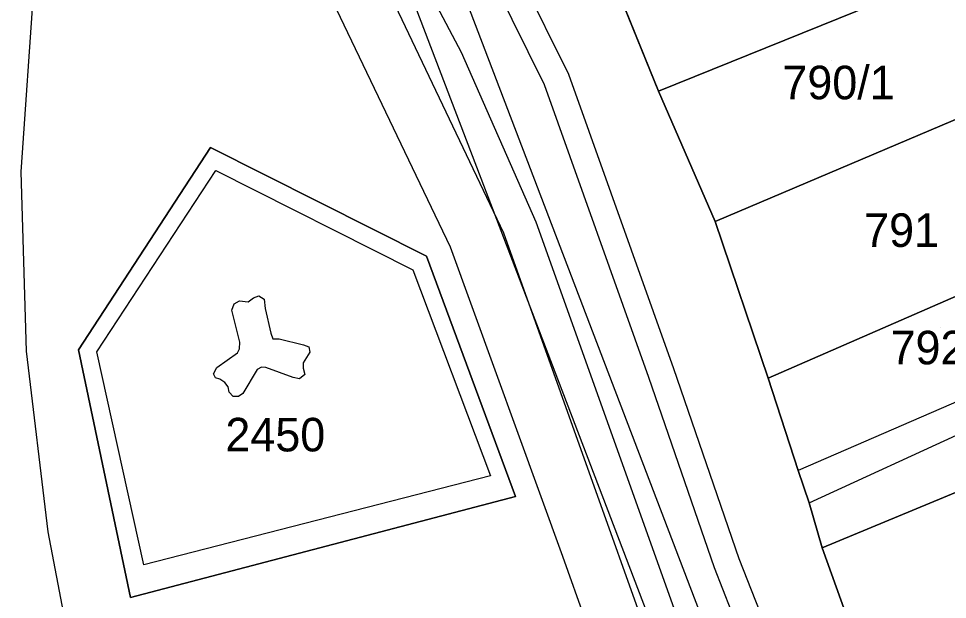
# Model space of a CAD drawing. Extents: x -263423 to -261326, y -1240067 to -1237864.
# Drawn here: x -262878.7 to -262823.4, y -1239327.6 to -1239293 of the extents above; entities that cross this region are included whole.
import ezdxf

# ---------------------------------------------------------------- set-up
doc = ezdxf.new("R2010")
doc.units = 0
for name, color, linetype in [('body_kn', 7, 'Continuous'), ('kladpar_druhypozemkov', 7, 'Continuous'), ('kladpar_hranice', 7, 'Continuous'), ('kladpar_parcelnecisla', 7, 'Continuous'), ('kladpar_plochy', 7, 'Continuous'), ('tarchy_linie', 7, 'Continuous'), ('zappar_hrandruhpozemk', 7, 'Continuous')]:
    doc.layers.add(name, color=color, linetype=linetype)

msp = doc.modelspace()

# ---------------------------------------------------------------- linework, layer by layer
at = {"layer": 'body_kn'}
for p, q in [((-262852.38, -1239295.01), (-262852.38, -1239295.01)), ((-262845.97, -1239296.31), (-262845.97, -1239296.31)), ((-262847.42, -1239296.93), (-262847.42, -1239296.93)), ((-262840.62, -1239297.33), (-262840.62, -1239297.33)), ((-262867.31, -1239300.68), (-262867.31, -1239300.68)), ((-262878.61, -1239302.13), (-262878.61, -1239302.13)), ((-262866.99, -1239302.06), (-262866.99, -1239302.06)), ((-262866.99, -1239302.06), (-262866.99, -1239302.06)), ((-262847.93, -1239305.11), (-262847.93, -1239305.11)), ((-262837.24, -1239305.09), (-262837.24, -1239305.09)), ((-262849.85, -1239305.78), (-262849.85, -1239305.78)), ((-262853.02, -1239306.6), (-262853.02, -1239306.6)), ((-262854.44, -1239307.17), (-262854.44, -1239307.17)), ((-262855.25, -1239307.97), (-262855.25, -1239307.97)), ((-262864.43, -1239309.52), (-262864.43, -1239309.52)), ((-262865.9, -1239310), (-262865.9, -1239310)), ((-262865.58, -1239309.82), (-262865.58, -1239309.82)), ((-262865.58, -1239309.82), (-262865.58, -1239309.82)), ((-262865.07, -1239309.89), (-262865.07, -1239309.89)), ((-262864.75, -1239309.64), (-262864.75, -1239309.64)), ((-262864.12, -1239309.72), (-262864.12, -1239309.72)), ((-262866.03, -1239310.38), (-262866.03, -1239310.38)), ((-262864.06, -1239310.29), (-262864.06, -1239310.29)), ((-262863.72, -1239311.76), (-262863.72, -1239311.76)), ((-262865.57, -1239312.29), (-262865.57, -1239312.29)), ((-262863.6, -1239312.08), (-262863.6, -1239312.08)), ((-262863.22, -1239312.09), (-262863.22, -1239312.09)), ((-262878.3, -1239312.82), (-262878.3, -1239312.82)), ((-262875.17, -1239312.74), (-262875.17, -1239312.74)), ((-262875.17, -1239312.74), (-262875.17, -1239312.74)), ((-262874.08, -1239312.86), (-262874.08, -1239312.86)), ((-262865.58, -1239312.68), (-262865.58, -1239312.68)), ((-262861.76, -1239312.44), (-262861.76, -1239312.44)), ((-262861.45, -1239312.57), (-262861.45, -1239312.57)), ((-262861.39, -1239312.89), (-262861.39, -1239312.89)), ((-262865.71, -1239312.93), (-262865.71, -1239312.93)), ((-262861.59, -1239313.21), (-262861.59, -1239313.21)), ((-262866.93, -1239313.79), (-262866.93, -1239313.79)), ((-262864.52, -1239313.91), (-262864.52, -1239313.91)), ((-262864.27, -1239313.78), (-262864.27, -1239313.78)), ((-262864.01, -1239313.79), (-262864.01, -1239313.79)), ((-262861.79, -1239313.52), (-262861.79, -1239313.52)), ((-262861.79, -1239313.84), (-262861.79, -1239313.84)), ((-262839.72, -1239313.85), (-262839.72, -1239313.85)), ((-262867.13, -1239314.17), (-262867.13, -1239314.17)), ((-262867.01, -1239314.42), (-262867.01, -1239314.42)), ((-262866.76, -1239314.49), (-262866.76, -1239314.49)), ((-262862.38, -1239314.4), (-262862.38, -1239314.4)), ((-262862, -1239314.47), (-262862, -1239314.47)), ((-262861.68, -1239314.22), (-262861.68, -1239314.22)), ((-262841.21, -1239314.37), (-262841.21, -1239314.37)), ((-262834.08, -1239314.44), (-262834.08, -1239314.44)), ((-262866.45, -1239314.69), (-262866.45, -1239314.69)), ((-262866.26, -1239314.95), (-262866.26, -1239314.95)), ((-262866.2, -1239315.27), (-262866.2, -1239315.27)), ((-262865.96, -1239315.53), (-262865.96, -1239315.53)), ((-262865.64, -1239315.53), (-262865.64, -1239315.53)), ((-262865.38, -1239315.35), (-262865.38, -1239315.35)), ((-262832.29, -1239319.94), (-262832.29, -1239319.94)), ((-262850.63, -1239320.25), (-262850.63, -1239320.25)), ((-262849.14, -1239321.49), (-262849.14, -1239321.49)), ((-262831.64, -1239321.87), (-262831.64, -1239321.87)), ((-262831.64, -1239321.87), (-262831.64, -1239321.87)), ((-262877, -1239323.59), (-262877, -1239323.59)), ((-262846.33, -1239325.05), (-262846.33, -1239325.05)), ((-262830.87, -1239324.55), (-262830.87, -1239324.55)), ((-262871.28, -1239325.56), (-262871.28, -1239325.56)), ((-262835.82, -1239325.18), (-262835.82, -1239325.18)), ((-262837.3, -1239325.72), (-262837.3, -1239325.72)), ((-262872.07, -1239327.51), (-262872.07, -1239327.51))]:
    msp.add_line(p, q, dxfattribs=at)
at = {"layer": 'kladpar_druhypozemkov'}
for p, q in [((-262830.32, -1239295.51), (-262830.32, -1239295.51)), ((-262827.22, -1239304.61), (-262827.22, -1239304.61)), ((-262823.82, -1239311.41), (-262823.82, -1239311.41)), ((-262863.28, -1239317.03), (-262863.28, -1239317.03))]:
    msp.add_line(p, q, dxfattribs=at)
at = {"layer": 'kladpar_hranice'}
for points in [[(-262823.98, -1239276.53), (-262800.22, -1239266.44), (-262794.84, -1239264.08), (-262792.97, -1239268.69), (-262796.94, -1239270.32), (-262822.48, -1239280.63), (-262821.58, -1239282.69), (-262819.17, -1239288.65), (-262840.62, -1239297.33), (-262843.15, -1239291.05), (-262844.17, -1239288.68), (-262845.56, -1239285.41), (-262823.98, -1239276.53)], [(-262793.62, -1239277.89), (-262788.75, -1239275.84), (-262785.54, -1239274.49), (-262783.04, -1239280.5), (-262787.13, -1239282.2), (-262786.51, -1239283.89), (-262785.37, -1239286.59), (-262785.19, -1239287.1), (-262787.22, -1239287.18), (-262790.65, -1239287.43), (-262790.83, -1239286.91), (-262793.88, -1239287.04), (-262799.31, -1239288.83), (-262813.6, -1239295.06), (-262837.24, -1239305.09), (-262840.62, -1239297.33), (-262819.17, -1239288.65), (-262793.62, -1239277.89)], [(-262809.54, -1239303.73), (-262784.99, -1239292.7), (-262783.45, -1239291.97), (-262783.22, -1239292.74), (-262776.94, -1239290.2), (-262774.45, -1239289.24), (-262776.31, -1239284.43), (-262772.9, -1239282.54), (-262772.99, -1239283.36), (-262767.66, -1239298.03), (-262777.01, -1239301.89), (-262778.03, -1239302.32), (-262788.41, -1239306.73), (-262807.88, -1239315.01), (-262830.87, -1239324.55), (-262831.64, -1239321.87), (-262832.29, -1239319.94), (-262834.08, -1239314.44), (-262809.54, -1239303.73)], [(-262813.6, -1239295.06), (-262799.31, -1239288.83), (-262793.88, -1239287.04), (-262790.83, -1239286.91), (-262790.65, -1239287.43), (-262787.22, -1239287.18), (-262785.19, -1239287.1), (-262784.65, -1239288.76), (-262776.31, -1239284.43), (-262774.45, -1239289.24), (-262776.94, -1239290.2), (-262783.22, -1239292.74), (-262783.45, -1239291.97), (-262784.99, -1239292.7), (-262809.54, -1239303.73), (-262834.08, -1239314.44), (-262837.24, -1239305.09), (-262813.6, -1239295.06)], [(-262843.15, -1239291.05), (-262840.62, -1239297.33), (-262837.24, -1239305.09), (-262834.08, -1239314.44), (-262832.29, -1239319.94), (-262831.64, -1239321.87), (-262830.87, -1239324.55), (-262826.03, -1239338), (-262822.32, -1239348.31)], [(-262875.17, -1239312.74), (-262867.31, -1239300.68), (-262854.44, -1239307.17), (-262849.14, -1239321.49), (-262872.07, -1239327.51), (-262875.17, -1239312.74)], [(-262867.31, -1239300.68), (-262875.17, -1239312.74), (-262872.07, -1239327.51), (-262849.14, -1239321.49), (-262854.44, -1239307.17), (-262867.31, -1239300.68)], [(-262807.88, -1239315.01), (-262788.41, -1239306.73), (-262778.03, -1239302.32), (-262775.33, -1239309.11), (-262777.19, -1239309.96), (-262774.46, -1239315.99), (-262784.27, -1239320.42), (-262797.53, -1239326.04), (-262826.03, -1239338), (-262830.87, -1239324.55), (-262807.88, -1239315.01)]]:
    msp.add_lwpolyline(points, dxfattribs=at)
at = {"layer": 'kladpar_plochy'}
for p, q in [((-262843.15, -1239291.05), (-262840.62, -1239297.33)), ((-262840.62, -1239297.33), (-262837.24, -1239305.09)), ((-262867.31, -1239300.68), (-262875.17, -1239312.74)), ((-262854.44, -1239307.17), (-262867.31, -1239300.68)), ((-262837.24, -1239305.09), (-262834.08, -1239314.44)), ((-262849.14, -1239321.49), (-262854.44, -1239307.17)), ((-262875.17, -1239312.74), (-262872.07, -1239327.51)), ((-262834.08, -1239314.44), (-262832.29, -1239319.94)), ((-262832.29, -1239319.94), (-262831.64, -1239321.87)), ((-262872.07, -1239327.51), (-262849.14, -1239321.49)), ((-262831.64, -1239321.87), (-262830.87, -1239324.55)), ((-262830.87, -1239324.55), (-262826.03, -1239338))]:
    msp.add_line(p, q, dxfattribs=at)
for points in [[(-262823.98, -1239276.53), (-262800.22, -1239266.44), (-262794.84, -1239264.08), (-262792.97, -1239268.69), (-262796.94, -1239270.32), (-262822.48, -1239280.63), (-262821.58, -1239282.69), (-262819.17, -1239288.65), (-262840.62, -1239297.33), (-262843.15, -1239291.05), (-262844.17, -1239288.68), (-262845.56, -1239285.41)], [(-262793.62, -1239277.89), (-262788.75, -1239275.84), (-262785.54, -1239274.49), (-262783.04, -1239280.5), (-262787.13, -1239282.2), (-262786.51, -1239283.89), (-262785.37, -1239286.59), (-262785.19, -1239287.1), (-262787.22, -1239287.18), (-262790.65, -1239287.43), (-262790.83, -1239286.91), (-262793.88, -1239287.04), (-262799.31, -1239288.83), (-262813.6, -1239295.06), (-262837.24, -1239305.09), (-262840.62, -1239297.33), (-262819.17, -1239288.65)], [(-262809.54, -1239303.73), (-262784.99, -1239292.7), (-262783.45, -1239291.97), (-262783.22, -1239292.74), (-262776.94, -1239290.2), (-262774.45, -1239289.24), (-262776.31, -1239284.43), (-262772.9, -1239282.54), (-262772.99, -1239283.36), (-262767.66, -1239298.03), (-262777.01, -1239301.89), (-262778.03, -1239302.32), (-262788.41, -1239306.73), (-262807.88, -1239315.01), (-262830.87, -1239324.55), (-262831.64, -1239321.87), (-262832.29, -1239319.94), (-262834.08, -1239314.44)], [(-262813.6, -1239295.06), (-262799.31, -1239288.83), (-262793.88, -1239287.04), (-262790.83, -1239286.91), (-262790.65, -1239287.43), (-262787.22, -1239287.18), (-262785.19, -1239287.1), (-262784.65, -1239288.76), (-262776.31, -1239284.43), (-262774.45, -1239289.24), (-262776.94, -1239290.2), (-262783.22, -1239292.74), (-262783.45, -1239291.97), (-262784.99, -1239292.7), (-262809.54, -1239303.73), (-262834.08, -1239314.44), (-262837.24, -1239305.09)], [(-262875.17, -1239312.74), (-262867.31, -1239300.68), (-262854.44, -1239307.17), (-262849.14, -1239321.49), (-262872.07, -1239327.51)], [(-262807.88, -1239315.01), (-262788.41, -1239306.73), (-262778.03, -1239302.32), (-262775.33, -1239309.11), (-262777.19, -1239309.96), (-262774.46, -1239315.99), (-262784.27, -1239320.42), (-262797.53, -1239326.04), (-262826.03, -1239338), (-262830.87, -1239324.55)]]:
    msp.add_lwpolyline(points, close=True, dxfattribs=at)
at = {"layer": 'tarchy_linie'}
for points in [[(-262919.47, -1239083.19), (-262910.4, -1239113.29), (-262903.08, -1239136.85), (-262892.92, -1239170.2), (-262878.03, -1239218.5), (-262872.8, -1239236.18), (-262865.97, -1239259.6), (-262862.37, -1239270.8), (-262860.78, -1239275.15), (-262855.16, -1239281.3), (-262847.42, -1239296.93), (-262841.21, -1239314.37), (-262837.3, -1239325.72), (-262833.82, -1239334.62), (-262823.57, -1239363.35), (-262812.24, -1239393.87)], [(-262876.1, -1239267.26), (-262859.65, -1239272.11), (-262836.46, -1239332.83), (-262813.8, -1239395.79), (-262782.96, -1239480.21), (-262751.68, -1239564.86), (-262738.56, -1239596.25), (-262720.83, -1239681.08), (-262703.16, -1239765.24), (-262676.39, -1239868.22), (-262673.88, -1239876.15)], [(-262887.4, -1239271.82), (-262886.03, -1239271.48), (-262870.18, -1239272.08), (-262862.78, -1239274.26), (-262862.15, -1239275.98), (-262860.74, -1239277.53), (-262839.23, -1239333.86), (-262816.57, -1239396.8)], [(-262851.57, -1239285.01), (-262845.97, -1239296.31), (-262839.72, -1239313.85), (-262835.82, -1239325.18), (-262832.34, -1239334.07), (-262822.09, -1239362.81)]]:
    msp.add_lwpolyline(points, dxfattribs=at)
at = {"layer": 'zappar_hrandruhpozemk'}
for p, q in [((-262857.6, -1239289.47), (-262849.85, -1239305.78)), ((-262865.57, -1239312.29), (-262866.03, -1239310.38)), ((-262809.87, -1239310.2), (-262832.29, -1239319.94)), ((-262831.64, -1239321.87), (-262809.33, -1239311.61)), ((-262862.38, -1239314.4), (-262864.01, -1239313.79)), ((-262850.63, -1239320.25), (-262871.28, -1239325.56)), ((-262877, -1239323.59), (-262872.17, -1239348.69)), ((-262846.33, -1239325.05), (-262822.37, -1239392.34))]:
    msp.add_line(p, q, dxfattribs=at)
for points in [[(-262863.97, -1239274.93), (-262855.63, -1239288.83), (-262852.38, -1239295.01), (-262847.93, -1239305.11)], [(-262877.84, -1239290.94), (-262878.61, -1239302.13), (-262878.3, -1239312.82), (-262877, -1239323.59)], [(-262860.5, -1239290.99), (-262853.02, -1239306.6), (-262846.33, -1239325.05)], [(-262871.28, -1239325.56), (-262874.08, -1239312.86), (-262866.99, -1239302.06)], [(-262866.99, -1239302.06), (-262855.25, -1239307.97), (-262850.63, -1239320.25)], [(-262847.93, -1239305.11), (-262820.56, -1239381.77), (-262794.57, -1239455.03)], [(-262849.85, -1239305.78), (-262822.48, -1239382.46), (-262796.56, -1239455.53)], [(-262865.58, -1239309.82), (-262865.07, -1239309.89), (-262864.75, -1239309.64), (-262864.43, -1239309.52), (-262864.12, -1239309.72), (-262864.06, -1239310.29), (-262863.72, -1239311.76), (-262863.6, -1239312.08), (-262863.22, -1239312.09), (-262861.76, -1239312.44), (-262861.45, -1239312.57), (-262861.39, -1239312.89), (-262861.59, -1239313.21), (-262861.79, -1239313.52), (-262861.79, -1239313.84), (-262861.68, -1239314.22), (-262862, -1239314.47), (-262862.38, -1239314.4)], [(-262866.03, -1239310.38), (-262865.9, -1239310), (-262865.58, -1239309.82)], [(-262864.01, -1239313.79), (-262864.27, -1239313.78), (-262864.52, -1239313.91), (-262865.38, -1239315.35), (-262865.64, -1239315.53), (-262865.96, -1239315.53), (-262866.2, -1239315.27), (-262866.26, -1239314.95), (-262866.45, -1239314.69), (-262866.76, -1239314.49), (-262867.01, -1239314.42), (-262867.13, -1239314.17), (-262866.93, -1239313.79), (-262865.71, -1239312.93), (-262865.58, -1239312.68), (-262865.57, -1239312.29)]]:
    msp.add_lwpolyline(points, dxfattribs=at)

# ---------------------------------------------------------------- texts
at = {"layer": 'kladpar_parcelnecisla'}
for s, p in [('790/1', (-262833.234, -1239297.81)), ('791', (-262828.362, -1239306.61)), ('792/1', (-262826.789, -1239313.61)), ('2450', (-262866.423, -1239318.8))]:
    msp.add_text(s, height=2, dxfattribs=at).set_placement(p)

doc.saveas('drawing.dxf')
